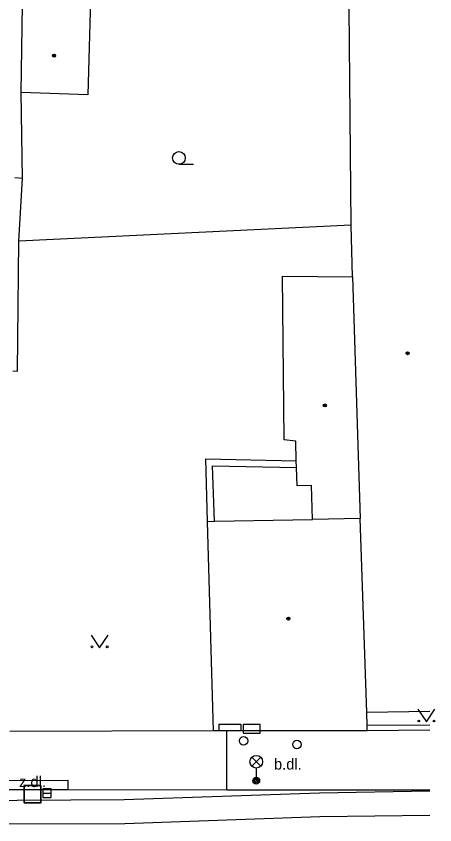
# Model space of a CAD drawing. Extents: x -596229 to -595156, y -1161237 to -1159376.
# Drawn here: x -595182.71 to -595157.93, y -1161028.73 to -1160980.89 of the extents above; entities that cross this region are included whole.
import ezdxf

# ---------------------------------------------------------------- set-up
doc = ezdxf.new("R2010")
doc.units = 0
for name, color, linetype in [('DOP - kresba z DSPS bez souradnic', 7, 'Continuous'), ('DOP - rozhrani ploch obecne', 7, 'Continuous'), ('Level 24', 7, 'Continuous'), ('Level 26', 7, 'Continuous'), ('Level 27', 7, 'Continuous'), ('Level 28', 7, 'Continuous'), ('Level 33', 7, 'Continuous'), ('Level 36', 7, 'Continuous'), ('Level 39', 7, 'Continuous'), ('Specificka linie pasportu komunikaci', 7, 'Continuous'), ('TM - budovy zdene_ betonove - NP', 7, 'Continuous'), ('TM - budovy zdene_ betonove - VP', 7, 'Continuous'), ('TM - komunikace - VP', 7, 'Continuous'), ('TM - MHD - osa koleji', 7, 'Continuous'), ('TM - plot dreveny - VP', 7, 'Continuous'), ('TM - plot zdeny_ ohradni zed - VP', 7, 'Continuous'), ('TM - podezdivka plotu - VP', 7, 'Continuous'), ('TM - popis povrchu', 7, 'Continuous'), ('TM - rozhrani mezi zpev. plochami mezi sebou - VP', 7, 'Continuous')]:
    doc.layers.add(name, color=color, linetype=linetype)

msp = doc.modelspace()

# ---------------------------------------------------------------- linework, layer by layer
at = {"layer": 'DOP - kresba z DSPS bez souradnic'}
for points in [[(-595170.98, -1161010.77), (-595171.08, -1161007.49)], [(-595171.08, -1161007.49), (-595166.12, -1161007.6)]]:
    msp.add_lwpolyline(points, dxfattribs=at)
at = {"layer": 'DOP - rozhrani ploch obecne'}
for points in [[(-595182.55, -1160994.21), (-595182.34, -1160990.49)], [(-595162.88, -1160993.25), (-595182.55, -1160994.21)], [(-595182.64, -1161001.9), (-595182.55, -1160994.21)], [(-595182.91, -1161001.87), (-595182.64, -1161001.9)], [(-595171.38, -1161010.78), (-595171.49, -1161007.08)], [(-595171.49, -1161007.08), (-595166.13, -1161007.2)]]:
    msp.add_lwpolyline(points, dxfattribs=at)
at = {"layer": 'Level 24'}
msp.add_lwpolyline([(-595169.267, -1161023.298), (-595168.267, -1161023.298), (-595168.267, -1161022.798), (-595169.267, -1161022.798)], close=True, dxfattribs=at)
at = {"layer": 'Level 26'}
for points in [[(-595182.25, -1161027.41), (-595181.25, -1161027.41), (-595181.25, -1161026.41), (-595182.25, -1161026.41)], [(-595182.23, -1161027.42), (-595181.23, -1161027.42), (-595181.23, -1161026.42), (-595182.23, -1161026.42)]]:
    msp.add_lwpolyline(points, close=True, dxfattribs=at)
at = {"layer": 'Level 27'}
msp.add_line((-595181.13, -1161026.86), (-595180.63, -1161026.86), dxfattribs=at)
msp.add_lwpolyline([(-595181.13, -1161027.11), (-595180.63, -1161027.11), (-595180.63, -1161026.61), (-595181.13, -1161026.61)], close=True, dxfattribs=at)
at = {"layer": 'Level 28'}
for centre in [(-595169.25, -1161023.76), (-595166.09, -1161023.98)]:
    msp.add_circle(centre, 0.25, dxfattribs=at)
at = {"layer": 'Level 33'}
for p, q in [((-595168.765, -1161025.26), (-595168.235, -1161024.73)), ((-595168.765, -1161024.73), (-595168.235, -1161025.26)), ((-595168.5, -1161025.37), (-595168.5, -1161026.12))]:
    msp.add_line(p, q, dxfattribs=at)
for centre, radius in [((-595168.5, -1161024.995), 0.375), ((-595168.5, -1161026.12), 0.2), ((-595168.5, -1161026.12), 0.145), ((-595168.5, -1161026.12), 0.0876)]:
    msp.add_circle(centre, radius, dxfattribs=at)
at = {"layer": 'Level 36'}
msp.add_line((-595173.08, -1160989.655), (-595172.205, -1160989.655), dxfattribs=at)
for points in [[(-595178.27, -1161017.5), (-595177.77, -1161018.25), (-595177.27, -1161017.5)], [(-595158.93, -1161021.89), (-595158.43, -1161022.64), (-595157.93, -1161021.89)]]:
    msp.add_lwpolyline(points, dxfattribs=at)
for centre, radius in [((-595173.08, -1160989.28), 0.375), ((-595178.22, -1161018.2), 0.05), ((-595177.321, -1161018.2), 0.05), ((-595158.88, -1161022.59), 0.05), ((-595157.981, -1161022.59), 0.05)]:
    msp.add_circle(centre, radius, dxfattribs=at)
at = {"layer": 'Level 39'}
for centre, radius in [((-595180.47, -1160983.23), 0.09), ((-595180.47, -1160983.23), 0.0398), ((-595159.54, -1161000.83), 0.09), ((-595159.54, -1161000.83), 0.0398), ((-595164.44, -1161003.92), 0.09), ((-595164.44, -1161003.92), 0.0398), ((-595166.6, -1161016.53), 0.09), ((-595166.6, -1161016.53), 0.0398)]:
    msp.add_circle(centre, radius, dxfattribs=at)
at = {"layer": 'Specificka linie pasportu komunikaci'}
for points in [[(-595170.24, -1161026.65), (-595170.24, -1161023.27), (-595170.24, -1161023.169)], [(-595158.23, -1161026.738), (-595164.76, -1161026.85), (-595176.32, -1161027.26), (-595223.78, -1161027.55)]]:
    msp.add_lwpolyline(points, dxfattribs=at)
at = {"layer": 'TM - budovy zdene_ betonove - NP'}
for points in [[(-595170.69, -1161022.78), (-595169.42, -1161022.77)], [(-595170.69, -1161023.17), (-595170.69, -1161022.78)], [(-595169.42, -1161022.77), (-595169.42, -1161023.17)]]:
    msp.add_lwpolyline(points, dxfattribs=at)
at = {"layer": 'TM - budovy zdene_ betonove - VP'}
for points in [[(-595182.42, -1160985.41), (-595182.32, -1160978.9)], [(-595178.3, -1160979.18), (-595178.47, -1160985.54)], [(-595162.88, -1160993.25), (-595163.01, -1160980.4)], [(-595178.47, -1160985.54), (-595182.42, -1160985.41)], [(-595182.34, -1160990.49), (-595182.42, -1160985.41)], [(-595182.34, -1160990.49), (-595182.78, -1160990.46)], [(-595162.81, -1160996.32), (-595162.88, -1160993.25)], [(-595166.85, -1161005.96), (-595166.95, -1160996.28)], [(-595166.95, -1160996.28), (-595162.81, -1160996.32)], [(-595162.81, -1160996.32), (-595162.34, -1161010.61)], [(-595166.16, -1161006.03), (-595166.85, -1161005.96)], [(-595166.13, -1161007.2), (-595166.16, -1161006.03)], [(-595166.12, -1161007.6), (-595166.13, -1161007.2)], [(-595166.08, -1161008.67), (-595166.12, -1161007.6)], [(-595165.23, -1161008.65), (-595166.08, -1161008.67)], [(-595165.17, -1161010.66), (-595165.23, -1161008.65)], [(-595170.98, -1161010.77), (-595165.17, -1161010.66)], [(-595162.34, -1161010.61), (-595165.17, -1161010.66)], [(-595161.96, -1161022.08), (-595162.34, -1161010.61)], [(-595171.38, -1161010.78), (-595170.98, -1161010.77)], [(-595171.03, -1161023.17), (-595171.38, -1161010.78)], [(-595158.23, -1161022.023), (-595161.96, -1161022.08)], [(-595161.93, -1161022.86), (-595161.96, -1161022.08)], [(-595161.93, -1161023.16), (-595161.93, -1161022.86)], [(-595170.69, -1161023.17), (-595171.03, -1161023.17)], [(-595170.24, -1161023.17), (-595170.69, -1161023.17)], [(-595169.42, -1161023.17), (-595170.24, -1161023.17)], [(-595161.93, -1161023.16), (-595168.48, -1161023.17), (-595169.08, -1161023.17), (-595169.42, -1161023.17)]]:
    msp.add_lwpolyline(points, dxfattribs=at)
at = {"layer": 'TM - komunikace - VP'}
for points in [[(-595183.4, -1161026.64), (-595179.65, -1161026.64)], [(-595179.65, -1161026.64), (-595170.24, -1161026.65)], [(-595170.24, -1161026.65), (-595158.23, -1161026.657)]]:
    msp.add_lwpolyline(points, dxfattribs=at)
at = {"layer": 'TM - MHD - osa koleji'}
for points in [[(-595158.23, -1161028.185), (-595164.73, -1161028.26), (-595176.27, -1161028.67)], [(-595176.27, -1161028.67), (-595207.22, -1161028.73)]]:
    msp.add_lwpolyline(points, dxfattribs=at)
at = {"layer": 'TM - plot dreveny - VP'}
msp.add_lwpolyline([(-595171.03, -1161023.17), (-595183.09, -1161023.2)], dxfattribs=at)
at = {"layer": 'TM - plot zdeny_ ohradni zed - VP'}
msp.add_lwpolyline([(-595158.23, -1161022.835), (-595161.93, -1161022.86)], dxfattribs=at)
at = {"layer": 'TM - podezdivka plotu - VP'}
msp.add_lwpolyline([(-595158.23, -1161023.136), (-595161.93, -1161023.16)], dxfattribs=at)
at = {"layer": 'TM - rozhrani mezi zpev. plochami mezi sebou - VP'}
msp.add_lwpolyline([(-595183.4, -1161026.64), (-595183.41, -1161026.1), (-595179.65, -1161026.09), (-595179.65, -1161026.64)], dxfattribs=at)

# ---------------------------------------------------------------- texts
at = {"layer": 'TM - popis povrchu'}
for s, p in [('b.dl.', (-595167.45, -1161025.46)), ('z.dl.', (-595182.54, -1161026.5))]:
    msp.add_text(s, height=0.65, dxfattribs=at).set_placement(p)

doc.saveas('drawing.dxf')
